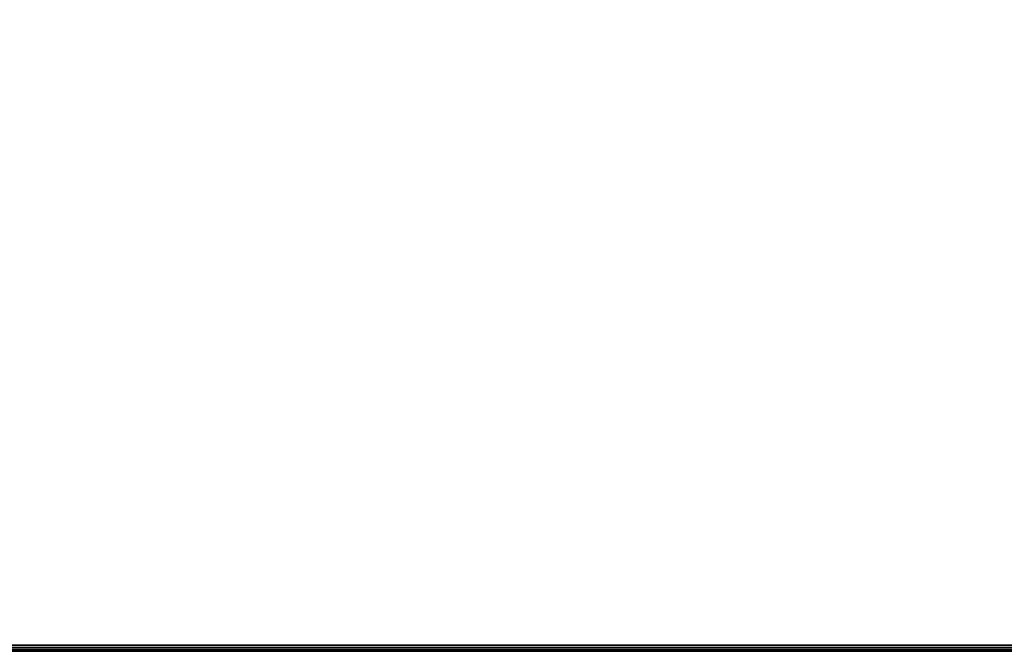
# Model space of a CAD drawing. Header units: inches. Extents: x 390 to 1835, y -266 to 136.
# Tile 312 of 656: x 1545 to 1564, y -106 to -94. Entities that reach past the tile are written whole.
import ezdxf
from ezdxf.enums import TextEntityAlignment as Align

# ---------------------------------------------------------------- set-up
doc = ezdxf.new("R2010")
doc.units = ezdxf.units.IN
doc.header["$LTSCALE"] = 0.95294
doc.header["$MEASUREMENT"] = 0
for name, color, linetype in [('A-FURN-3-PLANES-TABLE-TOP-EDGE', 35, 'Continuous'), ('A-FURN-3-PLANES-TABLE-TOP-SURFACE-BOTTOM', 49, 'Continuous'), ('A-FURN-3-PLANES-TABLE-TOP-SURFACE-TOP', 33, 'Continuous'), ('A-FURN-HAWORTH-ATT', 251, 'Continuous')]:
    doc.layers.add(name, color=color, linetype=linetype)

# ---------------------------------------------------------------- blocks, each defined once
blk = doc.blocks.new('TARA-2460-JNC4-FLAT-3D-3')
at = {"layer": 'A-FURN-3-PLANES-TABLE-TOP-SURFACE-BOTTOM'}
blk.add_3dface([(0.04, -0.04, 27.75), (59.64, -0.04, 27.75), (59.64, -23.562, 27.75), (0.04, -23.562, 27.75)], dxfattribs=at)
at = {"layer": 'A-FURN-3-PLANES-TABLE-TOP-SURFACE-TOP'}
blk.add_3dface([(0.04, -23.562, 29), (59.64, -23.562, 29), (59.64, -0.04, 29), (0.04, -0.04, 29)], dxfattribs=at)
at = {"layer": 'A-FURN-HAWORTH-ATT', "flags": 1}
for tag, p in [('HAWMC', (0, 0)), ('HAWPN', (0, -0.167)), ('HAWSN', (0, -0.333))]:
    blk.add_attdef(tag, text='', height=0.1, dxfattribs=at).set_placement(p, align=Align.TOP_CENTER)
at = {"layer": 'A-FURN-3-PLANES-TABLE-TOP-EDGE'}
mesh = blk.add_polymesh((2, 10), dxfattribs=at)
for k, corner in enumerate([(0.04, -23.562, 29), (0.04, -23.607, 28.991), (0.04, -23.645, 28.965), (0.04, -23.671, 28.927), (0.04, -23.68, 28.882), (0.04, -23.68, 27.868), (0.04, -23.671, 27.823), (0.04, -23.645, 27.785), (0.04, -23.607, 27.759), (0.04, -23.562, 27.75), (59.64, -23.562, 29), (59.64, -23.607, 28.991), (59.64, -23.645, 28.965), (59.64, -23.671, 28.927), (59.64, -23.68, 28.882), (59.64, -23.68, 27.868), (59.64, -23.671, 27.823), (59.64, -23.645, 27.785), (59.64, -23.607, 27.759), (59.64, -23.562, 27.75)]):
    mesh.set_mesh_vertex(divmod(k, 10), corner)

msp = doc.modelspace()

# ---------------------------------------------------------------- block references
msp.add_blockref('TARA-2460-JNC4-FLAT-3D-3', (1534.396, -82.536))

doc.saveas('drawing.dxf')
